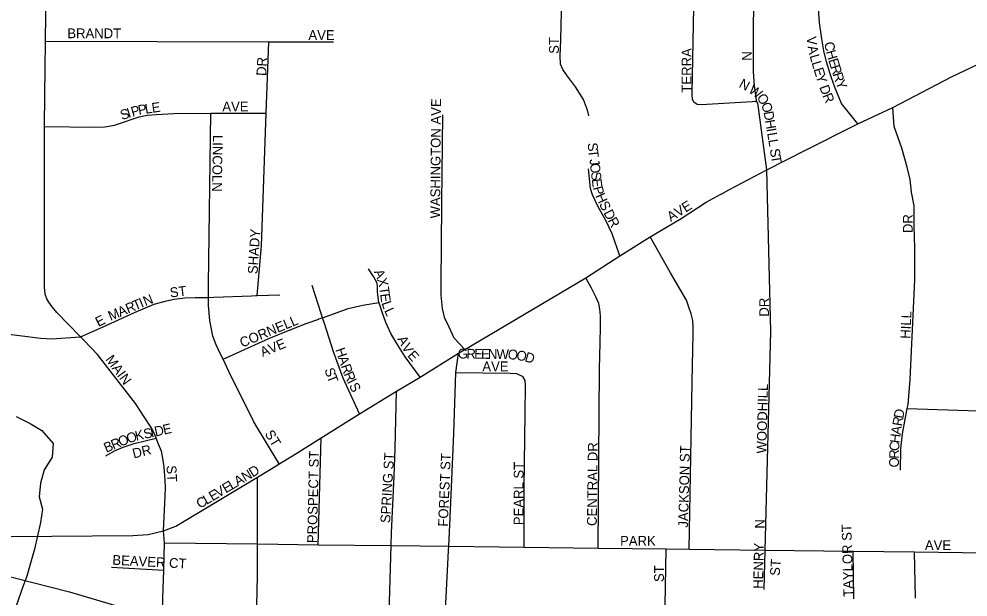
# Model space of a CAD drawing. Extents: x 1857828 to 2277390, y 930619 to 1324581.
# Drawn here: x 2042742 to 2047591, y 1237869 to 1240821 of the extents above; entities that cross this region are included whole.
import ezdxf

# ---------------------------------------------------------------- set-up
doc = ezdxf.new("R2010")
doc.units = 0
for name, color, linetype in [('GM_X_City_Street', 7, 'Continuous'), ('GM_X_City_Street_Text', 7, 'Continuous'), ('GM_X_Minor_River', 7, 'Continuous'), ('GM_X_Rail_Line', 7, 'Continuous')]:
    doc.layers.add(name, color=color, linetype=linetype)

msp = doc.modelspace()

# ---------------------------------------------------------------- linework, layer by layer
at = {"layer": 'GM_X_City_Street'}
for points in [[(2042874.6, 1240432.6), (2042876.1, 1240564.5), (2042877.8, 1240706.6), (2042877.9, 1240721.2), (2042881.6, 1241046.7), (2042884.6, 1241146.2), (2042889.3, 1241301.8), (2042897.2, 1241472.6), (2042900.9, 1241527.7), (2042913, 1241703.6), (2042924.9, 1241812.1), (2042942.9, 1241912.5), (2042964.9, 1241972.8), (2042996.9, 1242061.2), (2043039, 1242147.5), (2043123.1, 1242312.2), (2043156.4, 1242377.4), (2043247.4, 1242555.3), (2043313.5, 1242685.8), (2043367.6, 1242802.3), (2043464.8, 1243017.3), (2043507.8, 1243107.6), (2043668.1, 1243481.2), (2043850.3, 1243893)], [(2046512.2, 1240396.6), (2046509.3, 1240417.3), (2046500.7, 1240479.4), (2046496, 1240551.7), (2046495.3, 1240642.1), (2046495.9, 1240800.7), (2046526.7, 1241873.2), (2046527.4, 1241889.8), (2046531.2, 1241991.5)], [(2046182.3, 1240435.9), (2046181.8, 1240442.7), (2046200.8, 1241409), (2046203.3, 1241487.1), (2046216.4, 1241896.7), (2046217.3, 1241922.5), (2046217.3, 1241924.5)], [(2047028.5, 1240284.5), (2046944.7, 1240388.3), (2046909.8, 1240476.4), (2046887.2, 1240540.5), (2046868.6, 1240602.6), (2046854.1, 1240658.7), (2046843.6, 1240718.9), (2046832.8, 1240801.1), (2046828.2, 1240873.4), (2046829.5, 1240957.7), (2046834.5, 1241078.3), (2046858.8, 1241510.2), (2046869.4, 1241672.9), (2046882.1, 1241831.6), (2046879.9, 1241853.7), (2046875.9, 1241859.7)], [(2045653.6, 1240326.8), (2045647.4, 1240354.8), (2045626.8, 1240408.9), (2045586.2, 1240474.9), (2045539.5, 1240534.8), (2045521.2, 1240562.8), (2045508.9, 1240590.8), (2045506.6, 1240633), (2045509.9, 1240715.3), (2045529.3, 1241485.5)], [(2042877.8, 1240706.6), (2044018.7, 1240703.9), (2044034.1, 1240703.9)], [(2043958.2, 1239408.2), (2043980.7, 1239661.5), (2044005.5, 1240340.3), (2044018.7, 1240703.9)], [(2044034.1, 1240703.9), (2044034.3, 1240703.9), (2044349.4, 1240703.2)], [(2046329.7, 1239926.7), (2046368.7, 1239947.8), (2046563.8, 1240050.7), (2046760.3, 1240150.1), (2047028.5, 1240284.5), (2047208, 1240368.8), (2047507.5, 1240524.5), (2047678.9, 1240607.4), (2047680.6, 1240608.2)], [(2043072.3, 1239180.6), (2043056.1, 1239197.2), (2042935.8, 1239321), (2042911.6, 1239351.1), (2042893.5, 1239375.2), (2042883.5, 1239391.3), (2042875.4, 1239415.4), (2042871.4, 1239451.6), (2042872.5, 1240253.2), (2042872.7, 1240270.9), (2042874.6, 1240432.6), (2042874.6, 1240432.6)], [(2046504.2, 1240399.8), (2046504.2, 1240399.8), (2046489.1, 1240398.3), (2046228.1, 1240382.4), (2046208, 1240384.4), (2046189.9, 1240396.4), (2046183.9, 1240410.5), (2046182.4, 1240433.5), (2046182.3, 1240435.9)], [(2046563.8, 1240050.7), (2046521.3, 1240366.2), (2046517.2, 1240390.3), (2046512.2, 1240396.6), (2046504.2, 1240399.8)], [(2047245.6, 1238516.9), (2047248.7, 1238625.3), (2047256, 1238701.7), (2047280.7, 1238830.9), (2047284.8, 1238852.5), (2047295.8, 1238979.1), (2047319.5, 1239489.3), (2047320.1, 1239650), (2047317.1, 1239766.4), (2047316.2, 1239866.8), (2047303.5, 1239937), (2047295, 1240001.2), (2047280.4, 1240063.4), (2047253.5, 1240161.6), (2047214.4, 1240271.7), (2047208, 1240368.8)], [(2042872.7, 1240270.9), (2043129.1, 1240268), (2043181.2, 1240270.3), (2043229.3, 1240278.5), (2043281.3, 1240294.8), (2043319.3, 1240309), (2043355.3, 1240321.2), (2043397.4, 1240329.5), (2043443.5, 1240333.7), (2043533.7, 1240338.1), (2043722.1, 1240339)], [(2043709.7, 1239398.9), (2043709.6, 1239403.5), (2043709.3, 1239465.5), (2043722.1, 1240339)], [(2043722.1, 1240339), (2043734.3, 1240339), (2044005.5, 1240340.3)], [(2044902.9, 1239883), (2044902.9, 1239884.4), (2044907.5, 1240331.5)], [(2045811.9, 1239611.5), (2045773.1, 1239723.2), (2045738.4, 1239795.3), (2045703.8, 1239857.3), (2045685.4, 1239893.3), (2045673.1, 1239923.3), (2045662.8, 1239955.4), (2045651.9, 1240055.7)], [(2046555.1, 1238108.9), (2046583.7, 1239225), (2046563.8, 1240050.7)], [(2045020.5, 1239132.2), (2045638.5, 1239499.3), (2045811.9, 1239611.5), (2045967.2, 1239707.6), (2046125.3, 1239801.3), (2046254.2, 1239885.8), (2046327.5, 1239925.5), (2046329.7, 1239926.7)], [(2044900.6, 1239658.8), (2044900.6, 1239660.8), (2044902.9, 1239883)], [(2046182.6, 1238964.4), (2046182.6, 1238967.6), (2046187.2, 1239213.2), (2046187.2, 1239249.3), (2046185.1, 1239281.5), (2046177.1, 1239315.6), (2046165, 1239349.8), (2046152.9, 1239384), (2046124.7, 1239434.2), (2046070.4, 1239524.6), (2045967.2, 1239707.6)], [(2045020.5, 1239132.2), (2044965.5, 1239191.3), (2044930.8, 1239265.4), (2044918.5, 1239291.4), (2044906, 1239341.5), (2044899.4, 1239409.7), (2044898.8, 1239482), (2044900.6, 1239658.8)], [(2044583.4, 1239367.2), (2044581.4, 1239373.5), (2044574.4, 1239425.4), (2044574.1, 1239459.6), (2044569.9, 1239475.6), (2044553.6, 1239505.6), (2044527.2, 1239545.6)], [(2045700.7, 1238119.1), (2045708.9, 1239034), (2045711.8, 1239166.6), (2045713.1, 1239248.9), (2045712.6, 1239305.1), (2045710.3, 1239339.2), (2045704, 1239367.3), (2045689.7, 1239401.3), (2045667.2, 1239445.4), (2045638.5, 1239499.3)], [(2044285.9, 1239317.1), (2044239.2, 1239459.2)], [(2043056.1, 1239197.2), (2043171.3, 1239248.3), (2043331.2, 1239321.3), (2043433.2, 1239363.9), (2043495.2, 1239382.2), (2043535.3, 1239390.4), (2043589.4, 1239396.7), (2043642, 1239397.7), (2043709.7, 1239398.9)], [(2043709.7, 1239398.9), (2043737.7, 1239399.4), (2043930.1, 1239407.1), (2043952.8, 1239408)], [(2044071.2, 1238548.7), (2043941.9, 1238763.8), (2043814.1, 1239020.3), (2043784.4, 1239083.3), (2043773.5, 1239106.4), (2043749.2, 1239156.5), (2043732.9, 1239200.6), (2043716.4, 1239280.8), (2043709.9, 1239357.1), (2043709.7, 1239398.9)], [(2043952.8, 1239408), (2043958.2, 1239408.2), (2044074.4, 1239412.9)], [(2044274.7, 1239288.8), (2044293.1, 1239295.1), (2044334.7, 1239309.3), (2044424.7, 1239342), (2044498.7, 1239358.6), (2044581.4, 1239373.5)], [(2044791, 1238992.4), (2044715.6, 1239095.1), (2044672.9, 1239163.1), (2044642.4, 1239215.1), (2044615.8, 1239271.1), (2044597.3, 1239323.2), (2044583.6, 1239366.6), (2044583.4, 1239367.2)], [(2042133.4, 1239281.4), (2042253, 1239266.2), (2042313.7, 1239258.5), (2042850.8, 1239190.6), (2042909, 1239186.9), (2042981.2, 1239193.2), (2043056.1, 1239197.2)], [(2043784.4, 1239083.3), (2043875, 1239125.2), (2044018.9, 1239188.5), (2044118.8, 1239229.4), (2044208.7, 1239266.2), (2044274.2, 1239288.6), (2044274.7, 1239288.8)], [(2044481, 1238805.2), (2044397.7, 1238986.4), (2044348.3, 1239120.6), (2044303, 1239264.9), (2044293.1, 1239295.1), (2044285.9, 1239317), (2044285.9, 1239317.1)], [(2043485.3, 1238145.6), (2043480, 1238207.2), (2043489.1, 1238384.6), (2043491.1, 1238428.8), (2043489, 1238464.9), (2043482.9, 1238531.2), (2043478.9, 1238567.4), (2043470.8, 1238613.6), (2043454.7, 1238649.8), (2043443.4, 1238679.7), (2043436.5, 1238698), (2043416.4, 1238734.2), (2043382.2, 1238788.4), (2043337.9, 1238856.8), (2043142.9, 1239108), (2043072.3, 1239180.6)], [(2044074.5, 1238550.6), (2044139.3, 1238589.6), (2044286.1, 1238682.2), (2044481, 1238805.2), (2044670.5, 1238920), (2044791, 1238992.4), (2044987, 1239113.8), (2045020.5, 1239132.2)], [(2044936.5, 1238106.5), (2044937.6, 1238128.2), (2044947, 1238311.7), (2044963.7, 1238703.3), (2044974.7, 1239014.9), (2044987, 1239113.8)], [(2044974.7, 1239014.9), (2045251.8, 1239012.6), (2045283.9, 1239010.9), (2045316.1, 1238995)], [(2045323.7, 1238123.6), (2045323, 1238426.8), (2045327.8, 1238806.3), (2045330.6, 1238948.9), (2045328.3, 1238975), (2045316.1, 1238995)], [(2046166.6, 1238113.5), (2046182.6, 1238964.4)], [(2044618.9, 1237522.3), (2044630.2, 1237740.4), (2044632.6, 1237787.3), (2044643.1, 1238131.7), (2044645.1, 1238197), (2044658.7, 1238486.3), (2044663.5, 1238626.9), (2044670.5, 1238920)], [(2047280.7, 1238830.9), (2047746.6, 1238816.8), (2047991.2, 1238809.4), (2048228, 1238804.4)], [(2043185.7, 1238590.2), (2043229.6, 1238614.6), (2043273.5, 1238635), (2043329.5, 1238653.5), (2043443.4, 1238679.7)], [(2044270.6, 1238136.2), (2044286.1, 1238682.2)], [(2043480, 1238207.2), (2043542.8, 1238231.1), (2043959.8, 1238481.7), (2044063.7, 1238544.1), (2044071.2, 1238548.7), (2044074.5, 1238550.6)], [(2043954.4, 1237741.8), (2043954.5, 1237743.1), (2043954.7, 1237752.2), (2043961.1, 1237975.3), (2043960.7, 1238139.9), (2043959.8, 1238481.7)], [(2038497, 1238201.4), (2038500.9, 1238201.4), (2038923.3, 1238194), (2039340.1, 1238192.1), (2039676.9, 1238188.4), (2040066.4, 1238188.4), (2041226.9, 1238172.1), (2041414.3, 1238168.8), (2041476.2, 1238163.7), (2041568.2, 1238158.7), (2041752.2, 1238135.3), (2041840.8, 1238125.2), (2041900.1, 1238135.5), (2041983, 1238222.3), (2042040.7, 1238207.6), (2042100.9, 1238195.5), (2042145.1, 1238187.4), (2042271.6, 1238179.1), (2042494.5, 1238176.7), (2043322.8, 1238183.8), (2043401.4, 1238188.8), (2043480, 1238207.2)], [(2043471.2, 1237671.4), (2043476.9, 1237861.4), (2043481.2, 1238005.8), (2043485.3, 1238145.6)], [(2043485.3, 1238145.6), (2043960.7, 1238139.9), (2044269.9, 1238136.2)], [(2044269.9, 1238136.2), (2044270.6, 1238136.2), (2044643.1, 1238131.7), (2044937.6, 1238128.2), (2045323.7, 1238123.6), (2045700.7, 1238119.1), (2046048.1, 1238114.9), (2046166.6, 1238113.5), (2046555.1, 1238108.9), (2047004.4, 1238103.5), (2047317.3, 1238099.8), (2047686.1, 1238095.4), (2048211.9, 1238089.1)], [(2044917.6, 1237735.3), (2044936.5, 1238105.4), (2044936.5, 1238106.5)], [(2045974, 1236690.8), (2045974.5, 1236697.7), (2045978.7, 1236747.9), (2045981.1, 1236776.4), (2045983.1, 1236800.5), (2045987.1, 1236824.7), (2045993.1, 1236850.7), (2046005.1, 1236874.9), (2046017.1, 1236903), (2046025.1, 1236931.1), (2046027.1, 1236967.3), (2046031, 1237057.7), (2046041.9, 1237731.1), (2046048.1, 1238114.9)], [(2046548.9, 1237907.5), (2046555.1, 1238108.9)], [(2047008.5, 1237859.7), (2047004.4, 1238103.5)], [(2047323.3, 1237863.8), (2047317.3, 1238099.8)], [(2043214.6, 1238022.1), (2043481.2, 1238005.8)]]:
    msp.add_lwpolyline(points, dxfattribs=at)
at = {"layer": 'GM_X_Minor_River'}
msp.add_lwpolyline([(2042728.1, 1238791), (2042798.7, 1238755.3), (2042859.2, 1238719.6), (2042916, 1238653.7), (2042910.6, 1238583.3), (2042871, 1238518.8), (2042851.5, 1238450.3), (2042844, 1238379.9), (2042862.6, 1238317.8), (2042851.2, 1238249.4), (2042820.2, 1238112.6), (2042800.8, 1238042.1), (2042781.2, 1237975.7), (2042755.7, 1237907.2), (2042712.7, 1237778.3)], dxfattribs=at)
at = {"layer": 'GM_X_Rail_Line'}
msp.add_lwpolyline([(2010250.7, 1246105.6), (2015802.6, 1244725.6), (2020567.6, 1243531.6), (2023679.8, 1242724.2), (2028101.7, 1241626.9), (2032683.1, 1240476.3), (2034089.4, 1240128.3), (2037647.8, 1239223.2), (2041004.2, 1238402), (2042999.3, 1237895.6), (2043803.3, 1237657.3), (2044879.5, 1237299.8), (2048172.1, 1236193.5), (2051939.6, 1234938.6)], dxfattribs=at)

# ---------------------------------------------------------------- texts
at = {"layer": 'GM_X_City_Street_Text'}
for s, rotation, p in [('BRANDT', 0, (2042988.8, 1240722.5)), ('AVE', 0, (2044220.8, 1240713.7)), ('ST', 90, (2045500.5, 1240642.7)), ('V', 275.2973, (2046766.6, 1240729.5)), ('C', 278.5284, (2046857, 1240700.4)), ('TERRA', 90, (2046178.3, 1240444.7)), ('N', 90, (2046486.2, 1240607.5)), ('A', 281.4346, (2046771.5, 1240679.9)), ('L', 286.0222, (2046781.3, 1240632.5)), ('H', 286.2981, (2046864.4, 1240654)), ('DR', 86.9781, (2044004.6, 1240528.8)), ('L', 287.0731, (2046791.3, 1240597.7)), ('E', 287.2984, (2046877.1, 1240610.9)), ('E', 287.2346, (2046801.7, 1240563.9)), ('Y', 287.5653, (2046812.2, 1240530)), ('R', 287.2903, (2046887.5, 1240577.3)), ('R', 287.2903, (2046899.3, 1240539.5)), ('N', 332.5225, (2046416.9, 1240474.1)), ('Y', 292.345, (2046912.7, 1240497.1)), ('W', 323.6792, (2046465.9, 1240448.8)), ('D', 290.302, (2046830.7, 1240473.1)), ('R', 292.5697, (2046846.7, 1240429.9)), ('E', 8.447, (2043423.5, 1240341.3)), ('AVE', 0, (2043780.8, 1240348.5)), ('WASHINGTON AVE', 89.544, (2044893.3, 1239802.2)), ('O', 305.9924, (2046509.2, 1240417.8)), ('S', 17.372, (2043267.5, 1240304.1)), ('I', 17.3838, (2043301.1, 1240314.6)), ('P', 15.3749, (2043321.6, 1240321)), ('P', 9.9384, (2043354.4, 1240330.1)), ('L', 8.501, (2043388.7, 1240336.1)), ('O', 288.3057, (2046533.2, 1240385.8)), ('D', 279.4623, (2046546.5, 1240346)), ('H', 279.4623, (2046553.7, 1240302.6)), ('I', 279.4623, (2046561, 1240259.2)), ('LINCOLN', 269.0613, (2043733, 1240228.9)), ('L', 279.4623, (2046564.6, 1240237.6)), ('L', 279.4623, (2046570.4, 1240202.8)), ('S', 276.6843, (2045646.9, 1240186.2)), ('T', 276.6715, (2045651, 1240151.2)), ('S', 279.4623, (2046578.3, 1240155.1)), ('T', 279.4623, (2046584.1, 1240120.4)), ('J', 276.7022, (2045656.6, 1240103.1)), ('O', 276.6805, (2045659.2, 1240081.3)), ('S', 276.6572, (2045664.3, 1240037.6)), ('E', 276.6845, (2045668.4, 1240002.6)), ('P', 285.5262, (2045674.1, 1239959.4)), ('H', 294.1078, (2045686.3, 1239917.8)), ('S', 295.7463, (2045704.9, 1239876.2)), ('AVE', 32.0062, (2046072.6, 1239783.9)), ('D', 297.9059, (2045727.3, 1239831)), ('DR', 90, (2047309, 1239727.5)), ('R', 298.1533, (2045748, 1239791.9)), ('SHADY', 86.4942, (2043960.6, 1239516.9)), ('A', 293.0436, (2044554.4, 1239530)), ('X', 285.234, (2044571.1, 1239491.3)), ('ST', 7.1217, (2043515.6, 1239398.1)), ('T', 277.5928, (2044582.3, 1239450.5)), ('T', 22.7689, (2043335.3, 1239331.3)), ('I', 22.7107, (2043367.8, 1239345)), ('N', 22.2316, (2043388, 1239353.4)), ('E', 277.5044, (2044586.9, 1239415.7)), ('L', 288.1726, (2044593.8, 1239370.8)), ('DR', 90, (2046574.2, 1239300.7)), ('M', 22.7418, (2043209.5, 1239278.6)), ('A', 22.7884, (2043258.2, 1239299)), ('R', 22.7394, (2043298.8, 1239316)), ('L', 294.2888, (2044606.9, 1239332)), ('E', 26.5104, (2043147.4, 1239247.5)), ('CORNELL', 22.625, (2043882.4, 1239142)), ('HILL', 87.2752, (2047295.8, 1239186.7)), ('AVE', 22.4839, (2043986.8, 1239093.8)), ('A', 299.0482, (2044673.4, 1239186.4)), ('H', 289.0363, (2044357.3, 1239132.1)), ('V', 300.1921, (2044695.3, 1239147)), ('G', 359.2262, (2044983.9, 1239087.2)), ('R', 359.2262, (2045027.9, 1239086.6)), ('E', 359.2262, (2045067.5, 1239086.1)), ('E', 359.2262, (2045102.7, 1239085.6)), ('N', 359.2262, (2045137.9, 1239085.2)), ('W', 359.2262, (2045181.9, 1239084.6)), ('MAIN', 306.2542, (2043181.1, 1239081.9)), ('A', 289.0474, (2044371.6, 1239090.5)), ('E', 311.4838, (2044723.8, 1239100.2)), ('O', 356.0766, (2045238.4, 1239083.8)), ('O', 349.7773, (2045280.8, 1239080.9)), ('D', 343.478, (2045322.7, 1239073.4)), ('S', 288.5732, (2044302.1, 1239030)), ('R', 289.0264, (2044386, 1239048.9)), ('AVE', 0, (2045109.6, 1239021.7)), ('T', 290.6624, (2044314, 1238994.8)), ('R', 293.1849, (2044400.3, 1239007.8)), ('I', 296.3927, (2044417.2, 1238968.6)), ('S', 296.5552, (2044427, 1238948.8)), ('WOODHILL', 88.6528, (2046560.9, 1238601.3)), ('D', 80.2072, (2047260.2, 1238777.8)), ('E', 12.5296, (2043482.4, 1238697.9)), ('R', 80.2423, (2047253.5, 1238738.8)), ('O', 18.6423, (2043300.3, 1238652.5)), ('K', 12.8275, (2043340.7, 1238666.2)), ('S', 12.5584, (2043383.6, 1238676)), ('I', 12.5098, (2043417.9, 1238683.6)), ('D', 12.5146, (2043439.4, 1238688.4)), ('ST', 301.6169, (2043995.6, 1238702.8)), ('H', 83.2761, (2047241.7, 1238652.3)), ('A', 81.1558, (2047246.8, 1238695.5)), ('B', 22.6404, (2043187.5, 1238605.4)), ('R', 22.6404, (2043224, 1238620.6)), ('O', 22.6524, (2043260.6, 1238635.9)), ('CENTRAL DR', 89.3418, (2045694.2, 1238231.6)), ('C', 85.6479, (2047238.7, 1238613.3)), ('DR', 14.0285, (2043328.3, 1238576.1)), ('PROSPECT ST', 88.6988, (2044264.1, 1238143.7)), ('SPRING ST', 86.6809, (2044638.2, 1238245.2)), ('FOREST ST', 87.5818, (2044933, 1238227.5)), ('JACKSON ST', 88.6035, (2046160.5, 1238222.9)), ('R', 89.7572, (2047238.6, 1238574.7)), ('PEARL ST', 90, (2045320.1, 1238235.9)), ('O', 89.9126, (2047238.5, 1238530.7)), ('ST', 273.3635, (2043495.4, 1238540.1)), ('N', 30.6451, (2043897, 1238455.6)), ('D', 31.8378, (2043935.8, 1238478.6)), ('E', 30.6522, (2043798.5, 1238397.3)), ('L', 30.6124, (2043828.8, 1238415.2)), ('A', 30.6324, (2043859.1, 1238433.1)), ('E', 30.6522, (2043730.4, 1238356.9)), ('V', 30.5963, (2043760.6, 1238374.9)), ('C', 30.6305, (2043666, 1238318.8)), ('L', 30.6124, (2043700, 1238339)), ('N', 90, (2046552.2, 1238218.3)), ('TAYLOR ST', 91.5297, (2047005.3, 1237870.5)), ('PARK', 0, (2045813.5, 1238130.9)), ('HENRY', 88.8027, (2046543.4, 1237910.5)), ('AVE', 0, (2047371.1, 1238108.9)), ('BEAVER CT', 357.0279, (2043218, 1238034.1)), ('ST', 90, (2046037.3, 1237945.5)), ('ST', 86.4118, (2046629.2, 1237975.9))]:
    msp.add_text(s, height=50, rotation=rotation, dxfattribs=at).set_placement(p)

doc.saveas('drawing.dxf')
